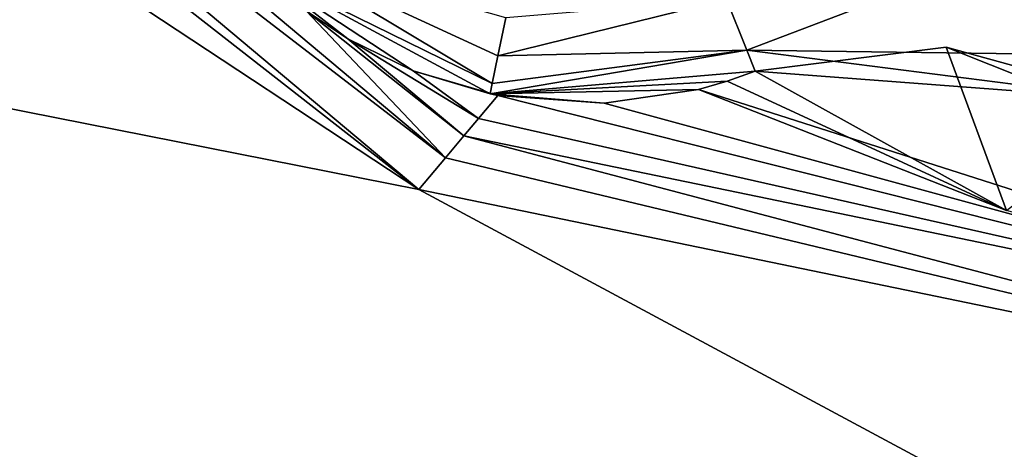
# Model space of a CAD drawing. Header units: metres. Extents: x -205 to 205, y -82 to 82.
# Tile 337 of 426: x 159.68 to 172.4, y -59.47 to -53.92. Entities that reach past the tile are written whole.
import ezdxf

# ---------------------------------------------------------------- set-up
doc = ezdxf.new("R2010")
doc.units = ezdxf.units.M
doc.layers.add('solid_PRT0003', color=7, linetype='CONTINUOUS')

msp = doc.modelspace()

# ---------------------------------------------------------------- linework, layer by layer
at = {"layer": 'solid_PRT0003'}
for points in [[(0, -75), (0, 75), (200, 75)], [(200, -75), (0, -75), (200, 75)], [(112.783806, -45.809784, 1.5), (109.640572, -46.364033, 1.5), (200, -75, 1.5)], [(164.837662, -56.110996, 1.5), (112.783806, -45.809784, 1.5), (200, -75, 1.5)], [(164.837662, -56.110996, 1.5), (149.216187, -45.809784, 1.5), (112.783806, -45.809784, 1.5)], [(164.837662, -56.110996, 1.5), (152.359421, -46.364033, 1.5), (149.216187, -45.809784, 1.5)], [(109.640572, -46.364033, 1.5), (106.87645, -47.959885, 1.5), (200, -75, 1.5)], [(164.837662, -56.110996, 1.5), (155.12355, -47.959885, 1.5), (152.359421, -46.364033, 1.5)], [(155.467133, -47.550419, 1.654846), (155.12355, -47.959885, 1.5), (165.181244, -55.70153, 1.654846)], [(155.467133, -47.550419, 1.654846), (165.181244, -55.70153, 1.654846), (163.384415, -53.804459, 1.946402)], [(106.87645, -47.959885, 1.5), (97.162331, -56.110996, 1.5), (200, -75, 1.5)], [(165.181244, -55.70153, 1.654846), (155.12355, -47.959885, 1.5), (164.837662, -56.110996, 1.5)], [(165.784592, -54.743248, 13), (162.942932, -53.035534, 13.207107), (162.735825, -53.242641, 12.5)], [(165.859085, -54.384884, 13.366025), (165.960846, -53.895351, 13.5), (162.942932, -53.035534, 13.207107)], [(165.784592, -54.743248, 13), (165.859085, -54.384884, 13.366025), (162.942932, -53.035534, 13.207107)], [(162.735825, -53.242641, 12.5), (163.384415, -53.804459, 1.946402), (163.921677, -54.162949, 2.071429)], [(164.763794, -54.576309, 2.453392), (162.735825, -53.242641, 12.5), (163.921677, -54.162949, 2.071429)], [(165.757324, -54.87442, 12.5), (165.784592, -54.743248, 13), (162.735825, -53.242641, 12.5)], [(164.763794, -54.576309, 2.453392), (165.757324, -54.87442, 12.5), (162.735825, -53.242641, 12.5)], [(169.071411, -54.309486, 13.207107), (171.773163, -53.28204, 13.5), (168.811935, -53.651711, 13.5)], [(169.071411, -54.309486, 13.207107), (174.546173, -54.384617, 13.5), (171.773163, -53.28204, 13.5)], [(171.773163, -53.28204, 13.5), (174.546173, -54.384617, 13.5), (184.590591, -53.601444, 13.5)], [(165.859085, -54.384884, 13.366025), (168.811935, -53.651711, 13.5), (165.960846, -53.895351, 13.5)], [(165.859085, -54.384884, 13.366025), (169.071411, -54.309486, 13.207107), (168.811935, -53.651711, 13.5)], [(163.384415, -53.804459, 1.946402), (165.181244, -55.70153, 1.654846), (165.418427, -55.418869, 2.071429)], [(163.921677, -54.162949, 2.071429), (163.384415, -53.804459, 1.946402), (165.418427, -55.418869, 2.071429)], [(163.921677, -54.162949, 2.071429), (165.418427, -55.418869, 2.071429), (165.60704, -55.194096, 2.545125)], [(164.763794, -54.576309, 2.453392), (163.921677, -54.162949, 2.071429), (165.60704, -55.194096, 2.545125)], [(171.646423, -54.273975, 3.5), (169.178818, -54.581974, 3.5), (172.426559, -56.382923, 3.5)], [(171.646423, -54.273975, 12.5), (174.129715, -54.956078, 13.207107), (169.178818, -54.581974, 12.5)], [(171.646423, -54.273975, 3.5), (169.178818, -54.581974, 12.5), (169.178818, -54.581974, 3.5)], [(171.646423, -54.273975, 3.5), (171.646423, -54.273975, 12.5), (169.178818, -54.581974, 12.5)], [(171.646423, -54.273975, 3.5), (172.426559, -56.382923, 3.5), (173.957214, -55.192783, 3.5)], [(171.646423, -54.273975, 12.5), (173.957214, -55.192783, 12.5), (174.129715, -54.956078, 13.207107)], [(171.646423, -54.273975, 12.5), (173.957214, -55.192783, 3.5), (173.957214, -55.192783, 12.5)], [(171.646423, -54.273975, 3.5), (173.957214, -55.192783, 3.5), (171.646423, -54.273975, 12.5)], [(165.757324, -54.87442, 12.5), (169.178818, -54.581974, 12.5), (169.071411, -54.309486, 13.207107)], [(165.757324, -54.87442, 12.5), (169.071411, -54.309486, 13.207107), (165.784592, -54.743248, 13)], [(165.784592, -54.743248, 13), (169.071411, -54.309486, 13.207107), (165.859085, -54.384884, 13.366025)], [(169.071411, -54.309486, 13.207107), (174.129715, -54.956078, 13.207107), (174.546173, -54.384617, 13.5)], [(169.071411, -54.309486, 13.207107), (169.178818, -54.581974, 12.5), (174.129715, -54.956078, 13.207107)], [(164.763794, -54.576309, 2.453392), (165.60704, -55.194096, 2.545125), (165.858398, -54.894527, 2.942064)], [(164.763794, -54.576309, 2.453392), (165.858398, -54.894527, 2.942064), (165.757324, -54.87442, 12.5)], [(165.757324, -54.87442, 12.5), (169.178818, -54.581974, 3.5), (169.178818, -54.581974, 12.5)], [(168.816681, -54.711475, 3.5), (169.178818, -54.581974, 3.5), (165.757324, -54.87442, 12.5)], [(168.816681, -54.711475, 3.5), (172.426559, -56.382923, 3.5), (169.178818, -54.581974, 3.5)], [(168.816681, -54.711475, 3.5), (165.757324, -54.87442, 12.5), (168.447052, -54.817497, 3.5)], [(168.816681, -54.711475, 3.5), (168.447052, -54.817497, 3.5), (172.426559, -56.382923, 3.5)], [(165.60704, -55.194096, 2.545125), (179.275162, -58.280056, 2.071429), (165.858398, -54.894527, 2.942064)], [(165.757324, -54.87442, 12.5), (167.228699, -54.994781, 3.362923), (168.447052, -54.817497, 3.5)], [(165.757324, -54.87442, 12.5), (165.858398, -54.894527, 2.942064), (167.228699, -54.994781, 3.362923)], [(167.228699, -54.994781, 3.362923), (165.858398, -54.894527, 2.942064), (179.275162, -58.280056, 2.071429)], [(168.447052, -54.817497, 3.5), (167.228699, -54.994781, 3.362923), (179.275162, -58.280056, 2.071429)], [(172.426559, -56.382923, 3.5), (168.447052, -54.817497, 3.5), (179.275162, -58.280056, 2.071429)], [(165.60704, -55.194096, 2.545125), (165.418427, -55.418869, 2.071429), (179.275162, -58.280056, 2.071429)], [(165.418427, -55.418869, 2.071429), (165.181244, -55.70153, 1.654846), (179.536636, -59.144901, 1.5)], [(179.275162, -58.280056, 2.071429), (165.418427, -55.418869, 2.071429), (179.536636, -59.144901, 1.5)], [(165.181244, -55.70153, 1.654846), (164.837662, -56.110996, 1.5), (179.536636, -59.144901, 1.5)], [(97.162331, -56.110996, 1.5), (82.463348, -59.144897, 1.5), (200, -75, 1.5)], [(179.536636, -59.144901, 1.5), (164.837662, -56.110996, 1.5), (200, -75, 1.5)], [(48.536644, -59.144901, 1.5), (0, -75, 1.5), (200, -75, 1.5)], [(82.463348, -59.144897, 1.5), (48.536644, -59.144901, 1.5), (200, -75, 1.5)]]:
    msp.add_3dface(points, dxfattribs=at)

doc.saveas('drawing.dxf')
